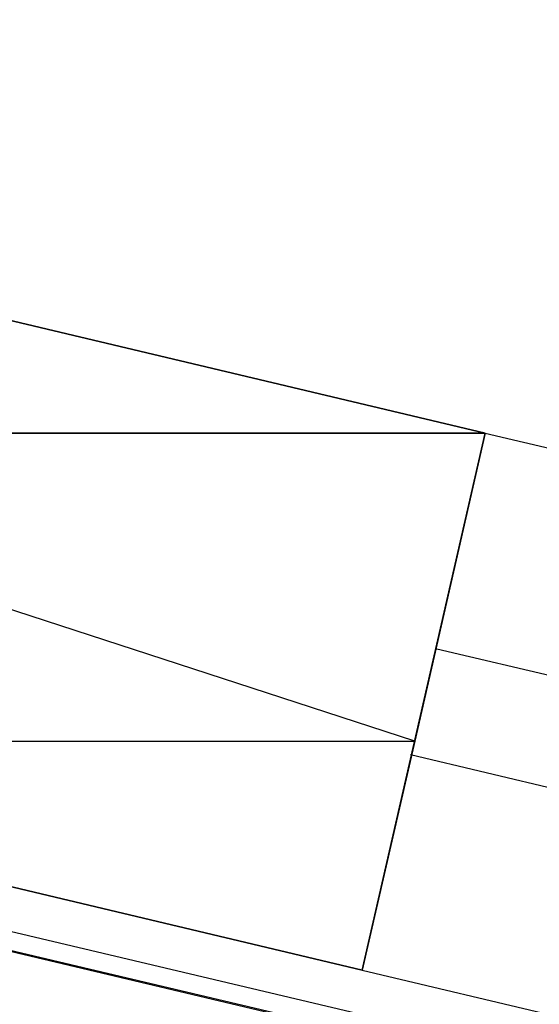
# Model space of a CAD drawing. Header units: feet. Extents: x -79 to 198, y -22 to 181.
# Tile 305 of 318: x 124.79 to 126.36, y 141.99 to 144.98. Entities that reach past the tile are written whole.
import ezdxf

# ---------------------------------------------------------------- set-up
doc = ezdxf.new("R2010")
doc.units = ezdxf.units.FT
doc.layers.add('A-LINEA', color=7, linetype='CONTINUOUS')
doc.layers.add('A-MURO-CONCRETO', color=8, linetype='CONTINUOUS')

msp = doc.modelspace()

# ---------------------------------------------------------------- linework, layer by layer
at = {"layer": 'A-LINEA'}
for p, q in [((127.8533, 141.4844), (113.0533, 144.9778)), ((112.9867, 144.9378), (125.96, 141.8711)), ((112.9867, 144.9378), (127.84, 141.4311)), ((126.2, 143.7244), (129.08, 143.0444)), ((126.0533, 143.0711), (128.28, 142.5511)), ((125.9733, 142.7511), (128.2, 142.2178)), ((125.8267, 142.0978), (128.6933, 141.4178))]:
    msp.add_line(p, q, dxfattribs=at)
msp.add_lwpolyline([(125.8267, 142.0978), (126.2, 143.7244), (123.28, 144.4178), (122.9067, 142.7911), (125.8267, 142.0978)], dxfattribs=at)
at = {"layer": 'A-MURO-CONCRETO'}
for points in [[(123.28, 144.4178), (126.2, 143.7244), (123.12, 143.7244), (123.28, 144.4178), (123.28, 144.4178)], [(123.12, 143.7244), (122.9067, 142.7911), (125.9867, 142.7911), (123.12, 143.7244)], [(123.12, 143.7244), (126.2, 143.7244), (125.9867, 142.7911), (123.12, 143.7244), (123.12, 143.7244)], [(122.9067, 142.7911), (125.9867, 142.7911), (125.8267, 142.0978), (122.9067, 142.7911), (122.9067, 142.7911)]]:
    msp.add_lwpolyline(points, dxfattribs=at)

doc.saveas('drawing.dxf')
